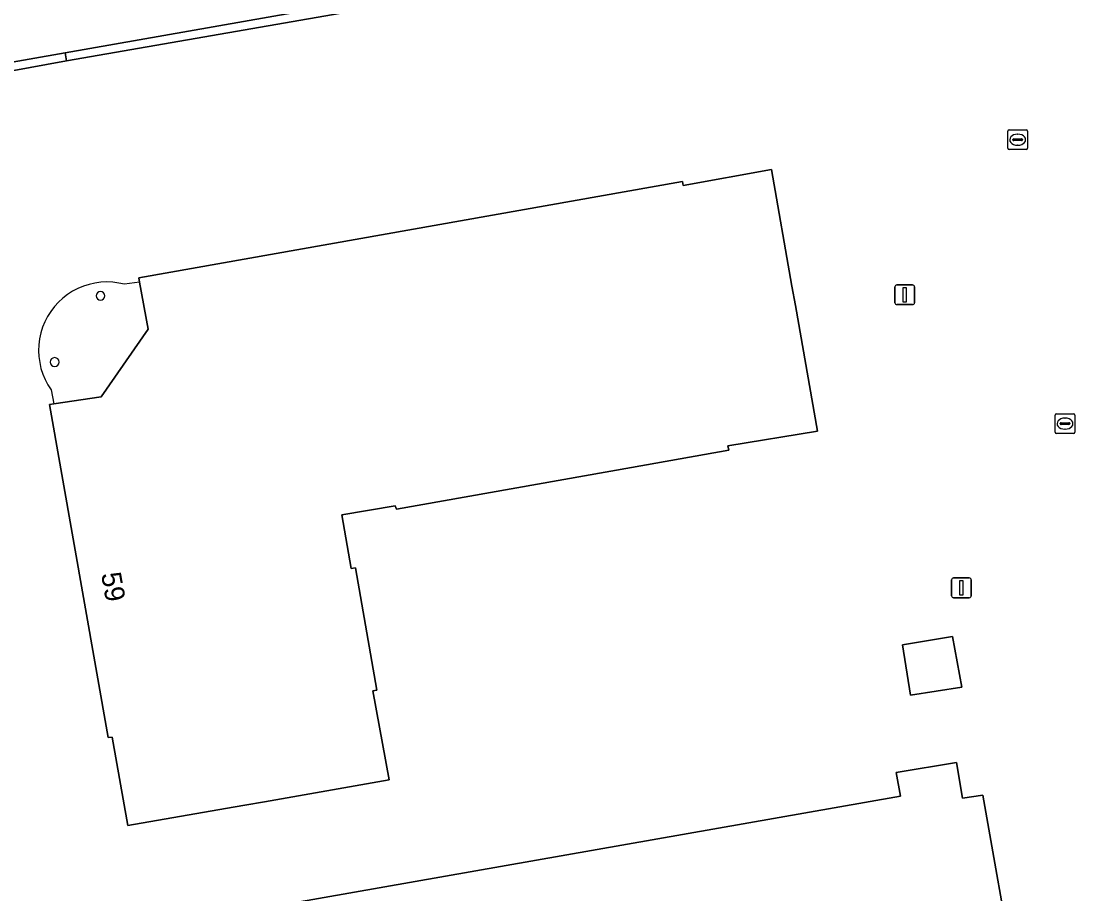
# Model space of a CAD drawing. Extents: x 155018 to 156648, y 383979 to 385733.
# Drawn here: x 155420.9 to 155474.1, y 385398.7 to 385442.8 of the extents above; entities that cross this region are included whole.
import ezdxf

# ---------------------------------------------------------------- set-up
doc = ezdxf.new("R2010")
doc.units = 0
for name, color, linetype in [('IMGEO_Erf', 7, 'Continuous'), ('IMGEO_Kolk', 7, 'Continuous'), ('IMGEO_Lichtmast', 7, 'Continuous'), ('IMGEO_Pand', 7, 'Continuous'), ('IMGEO_Pand_nummerreeks', 7, 'Continuous'), ('IMGEO_Pand_overbouw', 7, 'Continuous'), ('IMGEO_Parkeervlak_open', 7, 'Continuous'), ('IMGEO_Voetpad_open', 7, 'Continuous')]:
    doc.layers.add(name, color=color, linetype=linetype)

msp = doc.modelspace()

# ---------------------------------------------------------------- linework, layer by layer
at = {"layer": 'IMGEO_Erf'}
msp.add_lwpolyline([(155454.77, 385449.066), (155455.093, 385447.164), (155455.249, 385447.183), (155455.398, 385446.434), (155423.177, 385440.825), (155413.803, 385439.106), (155409.028, 385438.382)], dxfattribs=at)
for points in [[(155456.652, 385421.139), (155451.73, 385420.265), (155439.86, 385418.156), (155439.786, 385418.328), (155437.1, 385417.871), (155437.559, 385415.158), (155437.777, 385415.19), (155438.862, 385409.017), (155438.668, 385408.975), (155439.478, 385404.473), (155433.183, 385403.372), (155432.198, 385403.2), (155431.213, 385403.028), (155426.287, 385402.166), (155425.488, 385406.644), (155425.294, 385406.62), (155422.319, 385423.446), (155422.541, 385423.48), (155424.937, 385423.849), (155427.3, 385427.266), (155426.874, 385429.641), (155426.837, 385429.849), (155454.307, 385434.725), (155454.334, 385434.529), (155458.811, 385435.33), (155459.841, 385429.44), (155460.013, 385428.455), (155461.124, 385422.102), (155456.606, 385421.359)], [(155465.827, 385408.754), (155465.429, 385411.301), (155467.958, 385411.728), (155468.423, 385409.168)], [(155462.368, 385392.265), (155442.25, 385388.69), (155442.74, 385385.95), (155439.94, 385385.41), (155442.17, 385372.77), (155438.995, 385372.209), (155434.062, 385371.366), (155431.187, 385373.379), (155429.498, 385382.872), (155427.447, 385394.455), (155429.46, 385397.339), (155434.376, 385398.217), (155465.33, 385403.662), (155465.1, 385404.851), (155468.15, 385405.361), (155468.46, 385403.552), (155469.481, 385403.701), (155471.08, 385394.64), (155467.16, 385393.87), (155467.29, 385393.14)]]:
    msp.add_lwpolyline(points, close=True, dxfattribs=at)
for centre, start, end in [((155424.903, 385428.95), 90, 270), ((155424.903, 385428.95), 270, 90), ((155422.583, 385425.601), 90, 270), ((155422.583, 385425.601), 270, 90)]:
    msp.add_arc(centre, 0.22, start, end, dxfattribs=at)
at = {"layer": 'IMGEO_Kolk'}
for p, q in [((155470.744, 385436.412), (155470.744, 385437.264)), ((155470.819, 385437.338), (155471.671, 385437.338)), ((155471.003, 385436.832), (155471.003, 385436.844)), ((155471.046, 385436.881), (155471.444, 385436.881)), ((155471.232, 385437.118), (155471.257, 385437.118)), ((155471.487, 385436.844), (155471.487, 385436.832)), ((155471.745, 385437.264), (155471.745, 385436.412)), ((155471.671, 385436.338), (155470.819, 385436.338)), ((155471.441, 385436.795), (155471.043, 385436.795)), ((155471.255, 385436.558), (155471.23, 385436.558)), ((155473.211, 385422.986), (155474.063, 385422.986)), ((155473.136, 385422.06), (155473.136, 385422.912)), ((155473.395, 385422.48), (155473.395, 385422.492)), ((155473.833, 385422.443), (155473.435, 385422.443)), ((155473.438, 385422.529), (155473.836, 385422.529)), ((155473.624, 385422.766), (155473.649, 385422.766)), ((155473.879, 385422.492), (155473.879, 385422.48)), ((155474.137, 385422.912), (155474.137, 385422.06)), ((155474.063, 385421.986), (155473.211, 385421.986)), ((155473.647, 385422.206), (155473.622, 385422.206))]:
    msp.add_line(p, q, dxfattribs=at)
for points in [[(155470.744, 385436.412), (155470.744, 385437.264)], [(155470.819, 385437.338), (155471.671, 385437.338)], [(155471.745, 385437.264), (155471.745, 385436.412)], [(155471.671, 385436.338), (155470.819, 385436.338)], [(155473.211, 385422.986), (155474.063, 385422.986)], [(155473.136, 385422.06), (155473.136, 385422.912)], [(155474.137, 385422.912), (155474.137, 385422.06)], [(155474.063, 385421.986), (155473.211, 385421.986)]]:
    msp.add_lwpolyline(points, dxfattribs=at)
for centre, radius, start, end in [((155470.821, 385437.262), 0.0765, 91.552, 178.448), ((155470.821, 385437.262), 0.0765, 91.552, 178.448), ((155471.043, 385436.841), 0.0403, 85.8775, 175.7526), ((155471.04, 385436.831), 0.0366, 178.938, 274.7102), ((155471.444, 385436.838), 0.043, 264.8664, 352.4533), ((155471.448, 385436.843), 0.0386, 1.7309, 96.639), ((155471.669, 385437.262), 0.0765, 1.552, 88.448), ((155471.669, 385437.262), 0.0765, 1.552, 88.448), ((155470.821, 385436.414), 0.0765, 181.552, 268.448), ((155470.821, 385436.414), 0.0765, 181.552, 268.448), ((155471.669, 385436.414), 0.0765, 271.552, 358.448), ((155471.669, 385436.414), 0.0765, 271.552, 358.448), ((155473.213, 385422.91), 0.0765, 91.552, 178.448), ((155473.213, 385422.91), 0.0765, 91.552, 178.448), ((155474.061, 385422.91), 0.0765, 1.552, 88.448), ((155474.061, 385422.91), 0.0765, 1.552, 88.448), ((155473.435, 385422.489), 0.0403, 85.8775, 175.7526), ((155473.432, 385422.479), 0.0366, 178.938, 274.7102), ((155473.836, 385422.486), 0.043, 264.8664, 352.4533), ((155473.84, 385422.491), 0.0386, 1.7309, 96.639), ((155473.213, 385422.062), 0.0765, 181.552, 268.448), ((155473.213, 385422.062), 0.0765, 181.552, 268.448), ((155474.061, 385422.062), 0.0765, 271.552, 358.448), ((155474.061, 385422.062), 0.0765, 271.552, 358.448)]:
    msp.add_arc(centre, radius, start, end, dxfattribs=at)
for centre, major_axis, ratio, start_param, end_param in [((155471.231, 385436.838), (-0.387, 0.002), 0.722429, 4.712389, 7.853982), ((155471.256, 385436.838), (-0.39, 0.002), 0.717154, 1.570796, 4.712389), ((155473.623, 385422.486), (-0.387, 0.002), 0.722429, 4.712389, 7.853982), ((155473.648, 385422.486), (-0.39, 0.002), 0.717154, 1.570796, 4.712389)]:
    msp.add_ellipse(centre, major_axis=major_axis, ratio=ratio, start_param=start_param, end_param=end_param, dxfattribs=at)
at = {"layer": 'IMGEO_Lichtmast'}
for p, q in [((155465.043, 385428.601), (155465.043, 385429.401)), ((155465.043, 385429.401), (155465.043, 385428.601)), ((155465.143, 385429.501), (155465.933, 385429.501)), ((155465.933, 385429.501), (155465.143, 385429.501)), ((155466.033, 385429.401), (155466.033, 385428.601)), ((155466.033, 385428.601), (155466.033, 385429.401)), ((155465.933, 385428.501), (155465.143, 385428.501)), ((155465.143, 385428.501), (155465.933, 385428.501)), ((155467.907, 385413.785), (155467.907, 385414.585)), ((155467.907, 385414.585), (155467.907, 385413.785)), ((155468.007, 385414.685), (155468.797, 385414.685)), ((155468.797, 385414.685), (155468.007, 385414.685)), ((155468.897, 385414.585), (155468.897, 385413.785)), ((155468.897, 385413.785), (155468.897, 385414.585)), ((155468.797, 385413.685), (155468.007, 385413.685)), ((155468.007, 385413.685), (155468.797, 385413.685))]:
    msp.add_line(p, q, dxfattribs=at)
for points in [[(155465.463, 385429.376), (155465.613, 385429.376), (155465.613, 385428.626), (155465.463, 385428.626), (155465.463, 385429.376)], [(155468.327, 385414.56), (155468.477, 385414.56), (155468.477, 385413.81), (155468.327, 385413.81), (155468.327, 385414.56)]]:
    msp.add_lwpolyline(points, dxfattribs=at)
for centre, start, end in [((155465.143, 385429.401), 90, 180), ((155465.143, 385429.401), 90, 180), ((155465.933, 385429.401), 0, 90), ((155465.933, 385429.401), 360, 90), ((155465.143, 385428.601), 180, 270), ((155465.143, 385428.601), 180, 270), ((155465.933, 385428.601), 270, 0), ((155465.933, 385428.601), 270, 0), ((155468.007, 385414.585), 90, 180), ((155468.007, 385414.585), 90, 180), ((155468.797, 385414.585), 0, 90), ((155468.797, 385414.585), 360, 90), ((155468.007, 385413.785), 180, 270), ((155468.007, 385413.785), 180, 270), ((155468.797, 385413.785), 270, 0), ((155468.797, 385413.785), 270, 0)]:
    msp.add_arc(centre, 0.1, start, end, dxfattribs=at)
at = {"layer": 'IMGEO_Pand'}
for points in [[(155459.841, 385429.44), (155458.811, 385435.33), (155454.334, 385434.529), (155454.307, 385434.725), (155426.837, 385429.849), (155426.874, 385429.641), (155427.3, 385427.266), (155424.937, 385423.849), (155422.541, 385423.48), (155422.319, 385423.446), (155425.294, 385406.62), (155425.488, 385406.644), (155426.287, 385402.166), (155431.213, 385403.028), (155432.198, 385403.2), (155433.183, 385403.372), (155439.478, 385404.473), (155438.668, 385408.975), (155438.862, 385409.017), (155437.777, 385415.19), (155437.559, 385415.158), (155437.1, 385417.871), (155439.786, 385418.328), (155439.86, 385418.156), (155451.73, 385420.265), (155456.652, 385421.139), (155456.606, 385421.359), (155461.124, 385422.102), (155460.013, 385428.455)], [(155465.827, 385408.754), (155468.423, 385409.168), (155467.958, 385411.728), (155465.429, 385411.301)], [(155462.368, 385392.265), (155467.29, 385393.14), (155467.16, 385393.87), (155471.08, 385394.64), (155469.481, 385403.701), (155468.46, 385403.552), (155468.15, 385405.361), (155465.1, 385404.851), (155465.33, 385403.662), (155434.376, 385398.217), (155429.46, 385397.339), (155427.447, 385394.455), (155429.498, 385382.872), (155431.187, 385373.379), (155434.062, 385371.366), (155438.995, 385372.209), (155442.17, 385372.77), (155439.94, 385385.41), (155442.74, 385385.95), (155442.25, 385388.69)]]:
    msp.add_lwpolyline(points, close=True, dxfattribs=at)
for centre, start, end in [((155424.903, 385428.95), 90, 270), ((155424.903, 385428.95), 270, 90), ((155422.583, 385425.601), 90, 270), ((155422.583, 385425.601), 270, 90)]:
    msp.add_arc(centre, 0.22, start, end, dxfattribs=at)
at = {"layer": 'IMGEO_Pand_overbouw'}
msp.add_lwpolyline([(155426.874, 385429.641), (155426.115, 385429.528), (155425.82, 385429.593), (155425.521, 385429.633), (155425.219, 385429.646), (155424.917, 385429.632), (155424.617, 385429.593), (155424.322, 385429.527), (155424.034, 385429.436), (155423.756, 385429.319), (155423.488, 385429.179), (155423.234, 385429.016), (155422.994, 385428.832), (155422.772, 385428.627), (155422.569, 385428.403), (155422.386, 385428.163), (155422.225, 385427.907), (155422.086, 385427.639), (155421.972, 385427.359), (155421.883, 385427.071), (155421.819, 385426.775), (155421.781, 385426.476), (155421.77, 385426.174), (155421.785, 385425.872), (155421.826, 385425.573), (155421.893, 385425.278), (155421.986, 385424.991), (155422.104, 385424.712), (155422.246, 385424.445), (155422.41, 385424.192), (155422.541, 385423.48), (155424.937, 385423.849), (155427.3, 385427.266)], close=True, dxfattribs=at)
at = {"layer": 'IMGEO_Parkeervlak_open'}
msp.add_lwpolyline([(155413.218, 385439.496), (155413.718, 385439.584), (155423.112, 385441.238), (155454.847, 385446.825)], dxfattribs=at)
at = {"layer": 'IMGEO_Voetpad_open'}
msp.add_lwpolyline([(155454.847, 385446.825), (155423.112, 385441.238), (155423.177, 385440.825), (155455.398, 385446.434), (155455.249, 385447.183), (155455.093, 385447.164)], dxfattribs=at)
msp.add_lwpolyline([(155423.177, 385440.825), (155423.112, 385441.238), (155413.718, 385439.584), (155413.803, 385439.106)], close=True, dxfattribs=at)

# ---------------------------------------------------------------- texts
at = {"layer": 'IMGEO_Pand_nummerreeks'}
msp.add_text('59', height=1, rotation=280.0828, dxfattribs=at).set_placement((155424.928, 385414.889))

doc.saveas('drawing.dxf')
